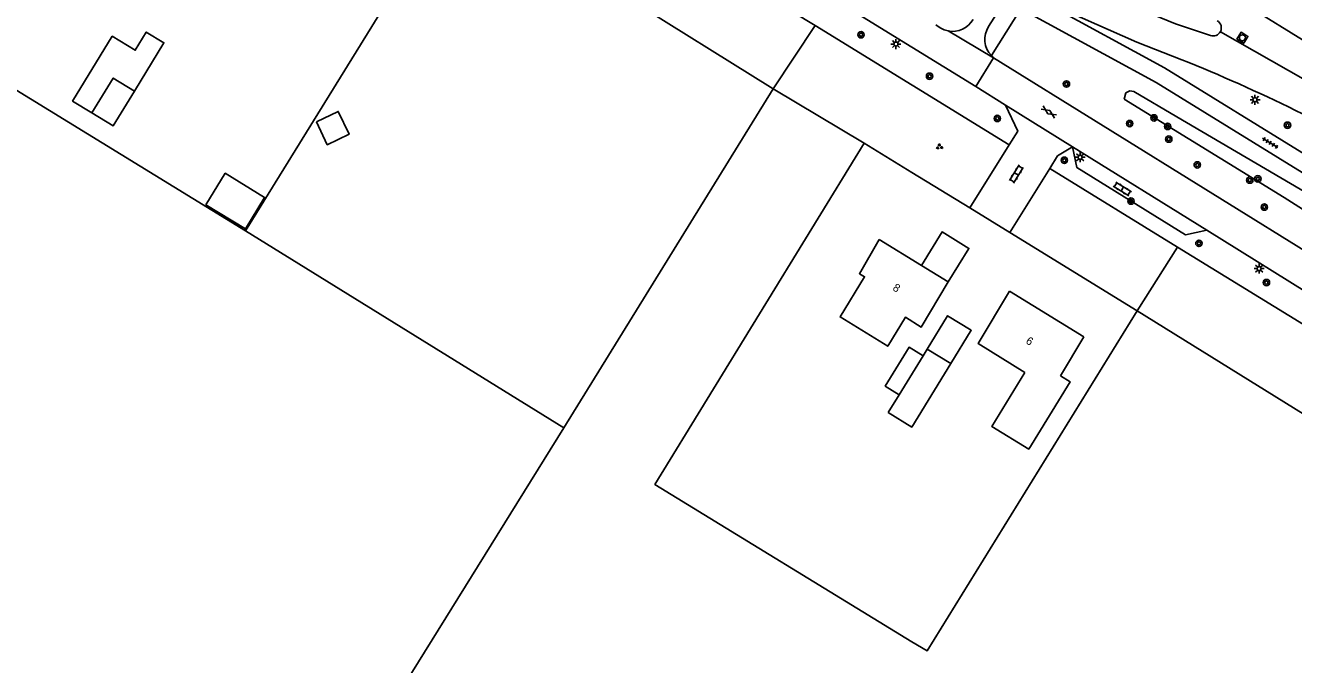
# Model space of a CAD drawing. Extents: x 128999 to 131010, y 395498 to 399007.
# Drawn here: x 129889.2 to 130047.7, y 398651.7 to 398731.5 of the extents above; entities that cross this region are included whole.
import ezdxf

# ---------------------------------------------------------------- set-up
doc = ezdxf.new("R2010")
doc.units = 0
for name, color, linetype in [('gg-anno-huisnummerreeks BGT', 7, 'Continuous'), ('gg-bbg-gedigitaliseerde bebouwing', 7, 'Continuous'), ('gg-bbg-gedigitaliseerde bijgebouw', 7, 'Continuous'), ('gg-bbg-hoofdgebouw', 7, 'Continuous'), ('gg-bbg-luifel en loopbrug', 7, 'Continuous'), ('gg-bbg-tussenscheiding', 7, 'Continuous'), ('gg-knt-verharding', 7, 'Continuous'), ('gt-grn-groengrens', 7, 'Continuous'), ('gt-grn-vlakafsluiter', 7, 'Continuous'), ('gt-grn-weggrens', 7, 'Continuous'), ('gt-symb-boom', 7, 'Continuous'), ('gt-symb-gesloten verharding', 7, 'Continuous'), ('gt-symb-groenvak', 7, 'Continuous'), ('gt-symb-klinker verharding', 7, 'Continuous'), ('gt-symb-lichtmast', 7, 'Continuous'), ('gt-symb-rioolschacht', 7, 'Continuous'), ('gt-symb-tegel verharding', 7, 'Continuous')]:
    doc.layers.add(name, color=color, linetype=linetype)

# ---------------------------------------------------------------- blocks, each defined once
blk = doc.blocks.new('gt0-LMAST')
at = {"layer": 'gt-symb-lichtmast'}
for p, q in [((-0.18, 0.17), (-0.45, 0.44)), ((-0.01, 0.25), (-0.01, 0.62)), ((0.17, 0.17), (0.44, 0.44)), ((-0.26, 0), (-0.63, 0)), ((-0.18, -0.18), (-0.45, -0.45)), ((-0.01, -0.25), (-0.01, -0.63)), ((0.44, -0.45), (0.17, -0.18)), ((0.24, 0), (0.62, 0))]:
    blk.add_line(p, q, dxfattribs=at)
blk.add_circle((-0.01, 0), 0.25, dxfattribs=at)
blk = doc.blocks.new('gt0-KL1')
at = {"layer": 'gt-symb-klinker verharding'}
for p, q in [((-1.15, 0.3), (1.15, 0.3)), ((-1, -0.3), (-1, 0.3)), ((-0.5, 0.3), (-0.5, 0.45)), ((0, -0.3), (0, 0.3)), ((0.5, 0.3), (0.5, 0.45)), ((1, -0.3), (1, 0.3)), ((-1.15, -0.3), (1.15, -0.3)), ((-0.5, -0.45), (-0.5, -0.3)), ((0.5, -0.45), (0.5, -0.3))]:
    blk.add_line(p, q, dxfattribs=at)
blk = doc.blocks.new('gt0-BOOM')
at = {"layer": 'gt-symb-boom'}
for radius in [0.4, 0.2]:
    blk.add_circle((0, 0), radius, dxfattribs=at)
blk = doc.blocks.new('gt0-TEG1')
at = {"layer": 'gt-symb-tegel verharding'}
for p, q in [((-1.12, 0), (1.12, 0)), ((-0.9, -0.25), (-0.9, 0.25)), ((-0.45, -0.25), (-0.45, 0.25)), ((0, -0.25), (0, 0.25)), ((0.45, -0.25), (0.45, 0.25)), ((0.9, -0.25), (0.9, 0.25))]:
    blk.add_line(p, q, dxfattribs=at)
blk = doc.blocks.new('gt0-RS')
at = {"layer": 'gt-symb-rioolschacht'}
blk.add_lwpolyline([(-0.5, -0.5), (0.5, -0.5), (0.5, 0.5), (-0.5, 0.5)], close=True, dxfattribs=at)
blk.add_circle((0, 0), 0.375, dxfattribs=at)
blk = doc.blocks.new('gt0-GESVH1')
at = {"layer": 'gt-symb-gesloten verharding'}
for p, q in [((-0.99, -0.26), (0.01, 0.24)), ((0.01, -0.26), (-0.99, 0.24)), ((0.01, 0.24), (1.01, -0.26)), ((1.01, 0.24), (0.01, -0.26))]:
    blk.add_line(p, q, dxfattribs=at)
blk = doc.blocks.new('gt0-GRVAK')
at = {"layer": 'gt-symb-groenvak'}
for p, q in [((-0.11, 0.19), (-0.23, 0.24)), ((-0.18, 0.15), (0.09, 0.15)), ((-0.09, 0.21), (-0.16, 0.32)), ((-0.05, 0.21), (-0.05, 0.39)), ((0, 0.21), (0.06, 0.32)), ((0.01, 0.19), (0.13, 0.24)), ((0.26, -0.05), (0.2, 0.06)), ((0.31, -0.05), (0.31, 0.13)), ((0.35, -0.05), (0.41, 0.06)), ((-0.24, -0.23), (-0.36, -0.18)), ((-0.32, -0.26), (-0.05, -0.26)), ((-0.23, -0.21), (-0.29, -0.1)), ((-0.18, -0.2), (-0.18, -0.02)), ((-0.14, -0.21), (-0.07, -0.1)), ((-0.12, -0.23), (0, -0.18)), ((0.24, -0.07), (0.12, -0.02)), ((0.17, -0.11), (0.44, -0.11)), ((0.37, -0.07), (0.49, -0.02))]:
    blk.add_line(p, q, dxfattribs=at)

msp = doc.modelspace()

# ---------------------------------------------------------------- linework, layer by layer
at = {"layer": 'gg-bbg-gedigitaliseerde bebouwing'}
msp.add_line((130021.47, 398692.65), (130018.54, 398687.78), dxfattribs=at)
for points in [[(130004.53, 398699.49), (130001.17, 398693.85), (129999.19, 398695.07), (129996.98, 398691.45), (129991.02, 398695.11), (129994.09, 398700.14), (129993.44, 398700.51), (129995.91, 398704.78)], [(130014.1, 398688.19), (130008.26, 398691.8), (130012.2, 398698.35)], [(130014.1, 398688.19), (130009.96, 398681.45), (130014.58, 398678.61), (130019.76, 398687.03), (130018.54, 398687.78)]]:
    msp.add_lwpolyline(points, dxfattribs=at)
at = {"layer": 'gg-bbg-gedigitaliseerde bijgebouw'}
for p, q in [((130001.9, 398691.11), (130001.38, 398690.26)), ((130001.9, 398691.11), (130004.85, 398689.29)), ((129998.4, 398685.41), (129997.03, 398683.19))]:
    msp.add_line(p, q, dxfattribs=at)
for points in [[(129902.87, 398723.31), (129900.23, 398724.93), (129897.57, 398720.58)], [(129897.57, 398720.58), (129900.21, 398718.96), (129902.87, 398723.31)], [(129911.8, 398709.12), (129914.21, 398713.05), (129919.14, 398710.03), (129916.74, 398706.1), (129911.8, 398709.12)], [(130001.38, 398690.26), (129999.64, 398691.33), (129996.66, 398686.48), (129998.4, 398685.41)], [(129997.03, 398683.19), (129999.98, 398681.37), (130004.85, 398689.29)]]:
    msp.add_lwpolyline(points, dxfattribs=at)
at = {"layer": 'gg-bbg-hoofdgebouw'}
for p, q in [((130001.2, 398701.53), (129995.91, 398704.78)), ((130004.53, 398699.49), (130001.2, 398701.53)), ((130012.2, 398698.35), (130021.47, 398692.65))]:
    msp.add_line(p, q, dxfattribs=at)
at = {"layer": 'gg-bbg-luifel en loopbrug'}
for points in [[(129897.57, 398720.58), (129895.14, 398722.06), (129900.1, 398730.17), (129902.98, 398728.42), (129904.36, 398730.68), (129906.56, 398729.34), (129902.87, 398723.31)], [(129925.6, 398719.48), (129928.34, 398720.78), (129929.69, 398717.92), (129926.95, 398716.62), (129925.6, 398719.48)], [(130001.2, 398701.53), (130003.77, 398705.73), (130007.11, 398703.68), (130004.53, 398699.49)], [(130004.85, 398689.29), (130007.4, 398693.45), (130004.45, 398695.26), (130001.9, 398691.11)]]:
    msp.add_lwpolyline(points, dxfattribs=at)
at = {"layer": 'gg-bbg-tussenscheiding'}
msp.add_line((130001.38, 398690.26), (129998.4, 398685.41), dxfattribs=at)
at = {"layer": 'gg-knt-verharding'}
for p, q in [((130065.35, 398719.48), (130029.45, 398741.66)), ((130012.5, 398736), (130009.58, 398731.39)), ((130010.2, 398727.48), (130004.51, 398730.83)), ((130010.2, 398727.48), (130009.92, 398727.74)), ((130010.2, 398727.48), (130124.55, 398656.55)), ((130007.96, 398723.87), (130011.69, 398721.55)), ((130011.69, 398721.55), (130020.07, 398716.35)), ((130007.24, 398708.72), (130012.14, 398716.6)), ((130020.07, 398716.35), (130036.85, 398705.93)), ((130017.22, 398713.66), (130012.24, 398705.65)), ((130036.85, 398705.93), (130091.66, 398671.89))]:
    msp.add_line(p, q, dxfattribs=at)
for points in [[(129943.98, 398763.27), (130000, 398728.81), (130007.96, 398723.87)], [(130009.92, 398727.74), (130013.6, 398733.59), (130030.49, 398724.4), (130152.09, 398649.46), (130165.02, 398645.83)], [(130017.14, 398734.34), (130017.02, 398734.14), (130031.55, 398726.22), (130137.73, 398660.81)], [(130033.7, 398727.23), (130028.1, 398729.44), (130019.51, 398733.22), (130017.14, 398734.34)], [(130037.28, 398730.26), (130032.91, 398731.72), (130029.06, 398733.29)], [(130002.98, 398731.57), (130003.54, 398731.22), (130004.01, 398730.98), (130004.51, 398730.83)], [(130012.14, 398716.6), (130013.21, 398718.32), (130011.69, 398721.55)], [(130020.07, 398716.35), (130018.19, 398715.21), (130017.22, 398713.66)], [(130020.07, 398716.35), (130020.61, 398713.76), (130034.15, 398705.37), (130036.85, 398705.93)]]:
    msp.add_lwpolyline(points, dxfattribs=at)
for centre, radius, start, end in [((130005.09, 398733.68), 2.91, 258.4606, 330.8144), ((130037.63, 398731.22), 1.02, 331.6879, 60.1586), ((130011.99, 398729.77), 2.9, 146.1828, 224.4296), ((130037.63, 398731.22), 1.02, 249.6712, 331.7518), ((129959.4, 398541.28), 200.24, 59.321, 68.2202)]:
    msp.add_arc(centre, radius, start, end, dxfattribs=at)
at = {"layer": 'gt-grn-groengrens'}
for p, q in [((129987.89, 398731.51), (129947.85, 398756.14)), ((129982.66, 398723.6), (129942.99, 398748.35)), ((129987.89, 398731.51), (129982.66, 398723.6)), ((130012.14, 398716.6), (129987.89, 398731.51)), ((129956.51, 398681.26), (129982.66, 398723.6)), ((129994.05, 398716.81), (129982.66, 398723.6)), ((130033.18, 398703.84), (130017.22, 398713.66)), ((129916.73, 398705.88), (129956.51, 398681.26)), ((130028.12, 398695.89), (130033.18, 398703.84)), ((130084.31, 398672.39), (130033.18, 398703.84)), ((130061.62, 398675.09), (130028.12, 398695.89)), ((129915.41, 398615.23), (129956.51, 398681.26))]:
    msp.add_line(p, q, dxfattribs=at)
msp.add_lwpolyline([(130026.5, 398722.29), (130026.72, 398723.09), (130027.22, 398723.33), (130027.72, 398723.27), (130033.08, 398720.08), (130070.14, 398698.36), (130071.27, 398697.55), (130071.66, 398696.49), (130071.35, 398695.79), (130070.74, 398695.2), (130070.18, 398694.96), (130046.49, 398710.01), (130026.5, 398722.29)], dxfattribs=at)
at = {"layer": 'gt-grn-vlakafsluiter'}
for p, q in [((129916.73, 398705.88), (129942.99, 398748.35)), ((129882.76, 398726.73), (129916.73, 398705.88)), ((130000, 398713.16), (129994.05, 398716.81)), ((130000, 398713.16), (130007.24, 398708.72)), ((130007.24, 398708.72), (130012.24, 398705.65)), ((130012.24, 398705.65), (130028.12, 398695.89))]:
    msp.add_line(p, q, dxfattribs=at)
for points in [[(129994.05, 398716.81), (129967.89, 398674.21), (130000, 398654.56)], [(130028.12, 398695.89), (130001.89, 398653.41), (130000, 398654.56)]]:
    msp.add_lwpolyline(points, dxfattribs=at)
at = {"layer": 'gt-grn-weggrens'}
for p, q in [((130038.53, 398730.73), (130063.46, 398716.49)), ((130010.2, 398727.48), (130007.96, 398723.87))]:
    msp.add_line(p, q, dxfattribs=at)

# ---------------------------------------------------------------- block references
at = {"layer": 'gt-symb-boom'}
for p in [(129993.64, 398730.35), (130002.2, 398725.17), (130019.3, 398724.2), (130010.66, 398719.9), (130027.2, 398719.26), (130030.24, 398719.97), (130031.94, 398718.9), (130046.91, 398719.05), (130032.08, 398717.32), (130019.04, 398714.68), (130035.64, 398714.1), (130042.2, 398712.2), (130043.21, 398712.36), (130027.36, 398709.58), (130044.02, 398708.83), (130035.85, 398704.31), (130044.28, 398699.41)]:
    msp.add_blockref('gt0-BOOM', p, dxfattribs=at)
at = {"layer": 'gt-symb-gesloten verharding', "rotation": -33.62652912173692}
msp.add_blockref('gt0-GESVH1', (130017.09, 398720.71), dxfattribs=at)
at = {"layer": 'gt-symb-groenvak', "rotation": -11.77062600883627}
msp.add_blockref('gt0-GRVAK', (130003.42, 398716.36), dxfattribs=at)
at = {"layer": 'gt-symb-klinker verharding'}
for p, rotation in [((130013.05, 398712.96), 58.122183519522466), ((130026.28, 398711.09), -31.798912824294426)]:
    msp.add_blockref('gt0-KL1', p, dxfattribs=dict(at, rotation=rotation))
at = {"layer": 'gt-symb-lichtmast'}
for p in [(129998.01, 398729.19), (130042.86, 398722.23), (130021.02, 398715.05), (130043.38, 398701.15)]:
    msp.add_blockref('gt0-LMAST', p, dxfattribs=at)
at = {"layer": 'gt-symb-rioolschacht', "rotation": -31.00306752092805}
msp.add_blockref('gt0-RS', (130041.28, 398729.97), dxfattribs=at)
at = {"layer": 'gt-symb-tegel verharding', "rotation": -31.6713185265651}
msp.add_blockref('gt0-TEG1', (130044.76, 398716.84), dxfattribs=at)

# ---------------------------------------------------------------- texts
at = {"layer": 'gg-anno-huisnummerreeks BGT'}
for s, rotation, p in [('8', 328.5, (129997.51, 398698.51)), ('6', 328.4, (130014.13, 398691.88))]:
    msp.add_text(s, height=1, rotation=rotation, dxfattribs=at).set_placement(p)

doc.saveas('drawing.dxf')
